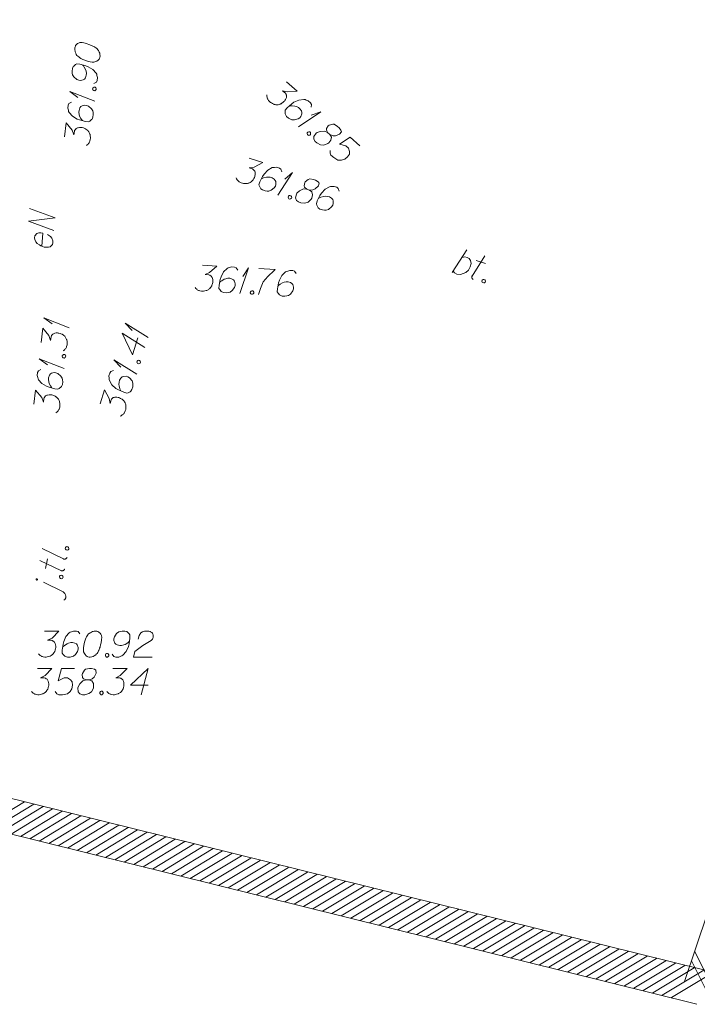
# Model space of a CAD drawing. Header units: metres. Extents: x 5555129 to 5556676, y 5635595 to 5636517.
# Tile 275 of 286: x 5556633 to 5556653, y 5636138 to 5636167. Entities that reach past the tile are written whole.
import ezdxf

# ---------------------------------------------------------------- set-up
doc = ezdxf.new("R2010")
doc.units = ezdxf.units.M
doc.header["$MEASUREMENT"] = 0
for name, color, linetype, lineweight in [('#digitalizacja', 7, 'Continuous', 18), ('#skartowane', 7, 'Continuous', 18), ('#zakres', 7, 'Continuous', 18)]:
    doc.layers.add(name, color=color, linetype=linetype, lineweight=lineweight)
doc.layers.add('GULENN_O', color=1, linetype='Continuous', lineweight=18, true_color=0xff0000)

# ---------------------------------------------------------------- blocks, each defined once
blk = doc.blocks.new('*U1832')
at = {"layer": '#skartowane', "color": 7, "linetype": 'ByBlock', "lineweight": 18}
blk.add_line((5555531.336, 5636401.004), (5555531.758, 5636401.654), dxfattribs=at)
at = {"layer": '#skartowane', "color": 7, "linetype": 'ByBlock', "lineweight": 18, "flags": 128}
blk.add_lwpolyline([(5555531.618, 5636401.439), (5555531.696, 5636401.45), (5555531.771, 5636401.431), (5555531.823, 5636401.402), (5555531.863, 5636401.351), (5555531.883, 5636401.263), (5555531.857, 5636401.166), (5555531.801, 5636401.073), (5555531.728, 5636401.004), (5555531.571, 5636400.944), (5555531.47, 5636400.959), (5555531.401, 5636400.994), (5555531.362, 5636401.045)], dxfattribs=at)
blk = doc.blocks.new('*U1833')
at = {"layer": '#skartowane', "color": 7, "linetype": 'ByBlock', "lineweight": 18}
for p, q in [((5555531.906, 5636400.901), (5555532.273, 5636401.482)), ((5555532.023, 5636401.347), (5555532.292, 5636401.258))]:
    blk.add_line(p, q, dxfattribs=at)
at = {"layer": '#skartowane', "color": 7, "linetype": 'ByBlock', "lineweight": 18, "flags": 128}
blk.add_lwpolyline([(5555531.941, 5636400.802), (5555531.934, 5636400.806), (5555531.927, 5636400.811), (5555531.921, 5636400.816), (5555531.916, 5636400.822), (5555531.911, 5636400.829), (5555531.908, 5636400.836), (5555531.904, 5636400.844), (5555531.902, 5636400.851), (5555531.9, 5636400.859), (5555531.9, 5636400.867), (5555531.9, 5636400.875), (5555531.901, 5636400.884), (5555531.903, 5636400.891), (5555531.905, 5636400.899), (5555531.908, 5636400.906)], dxfattribs=at)
blk = doc.blocks.new('*U1834')
at = {"layer": '#skartowane', "color": 7, "linetype": 'ByBlock', "lineweight": 18}
blk.add_line((5555520.129, 5636391.798), (5555519.565, 5636392.076), dxfattribs=at)
at = {"layer": '#skartowane', "color": 7, "linetype": 'ByBlock', "lineweight": 18, "flags": 128}
for points in [[(5555519.375, 5636392.176), (5555519.373, 5636392.176), (5555519.371, 5636392.176), (5555519.369, 5636392.176), (5555519.367, 5636392.176), (5555519.365, 5636392.175), (5555519.363, 5636392.175), (5555519.361, 5636392.174), (5555519.36, 5636392.173), (5555519.358, 5636392.172), (5555519.357, 5636392.17), (5555519.356, 5636392.169), (5555519.355, 5636392.167), (5555519.354, 5636392.165), (5555519.353, 5636392.163), (5555519.353, 5636392.162), (5555519.352, 5636392.16), (5555519.352, 5636392.158), (5555519.352, 5636392.156), (5555519.353, 5636392.154), (5555519.353, 5636392.152), (5555519.354, 5636392.15), (5555519.355, 5636392.148), (5555519.356, 5636392.147), (5555519.357, 5636392.145), (5555519.359, 5636392.144), (5555519.36, 5636392.143), (5555519.362, 5636392.142), (5555519.363, 5636392.141), (5555519.365, 5636392.14), (5555519.367, 5636392.139), (5555519.369, 5636392.139), (5555519.371, 5636392.139), (5555519.373, 5636392.139), (5555519.375, 5636392.14), (5555519.377, 5636392.14), (5555519.379, 5636392.141), (5555519.38, 5636392.142), (5555519.382, 5636392.143), (5555519.384, 5636392.144), (5555519.385, 5636392.145), (5555519.386, 5636392.147), (5555519.387, 5636392.149), (5555519.388, 5636392.15), (5555519.389, 5636392.152), (5555519.389, 5636392.154), (5555519.389, 5636392.156), (5555519.39, 5636392.158), (5555519.389, 5636392.16), (5555519.389, 5636392.162), (5555519.389, 5636392.164), (5555519.388, 5636392.166), (5555519.387, 5636392.167), (5555519.386, 5636392.169), (5555519.385, 5636392.17), (5555519.383, 5636392.172), (5555519.382, 5636392.173), (5555519.38, 5636392.174), (5555519.378, 5636392.175), (5555519.376, 5636392.176), (5555519.375, 5636392.176)], [(5555520.154, 5636391.564), (5555520.176, 5636391.584), (5555520.203, 5636391.627), (5555520.208, 5636391.68), (5555520.196, 5636391.712), (5555520.174, 5636391.753), (5555520.129, 5636391.798)]]:
    blk.add_lwpolyline(points, dxfattribs=at)
blk = doc.blocks.new('*U1835')
at = {"layer": '#skartowane', "color": 7, "linetype": 'ByBlock', "lineweight": 18}
for p, q in [((5555520.079, 5636392.411), (5555519.459, 5636392.706)), ((5555519.622, 5636392.474), (5555519.679, 5636392.752))]:
    blk.add_line(p, q, dxfattribs=at)
at = {"layer": '#skartowane', "color": 7, "linetype": 'ByBlock', "lineweight": 18, "flags": 128}
blk.add_lwpolyline([(5555520.174, 5636392.458), (5555520.17, 5636392.451), (5555520.166, 5636392.444), (5555520.161, 5636392.437), (5555520.156, 5636392.431), (5555520.15, 5636392.426), (5555520.144, 5636392.421), (5555520.137, 5636392.417), (5555520.129, 5636392.414), (5555520.121, 5636392.411), (5555520.114, 5636392.409), (5555520.105, 5636392.409), (5555520.097, 5636392.409), (5555520.089, 5636392.409), (5555520.081, 5636392.411), (5555520.074, 5636392.413)], dxfattribs=at)
blk = doc.blocks.new('*U1836')
at = {"layer": '#skartowane', "color": 7, "linetype": 'ByBlock', "lineweight": 18}
blk.add_line((5555520.142, 5636392.748), (5555519.528, 5636393.048), dxfattribs=at)
at = {"layer": '#skartowane', "color": 7, "linetype": 'ByBlock', "lineweight": 18, "flags": 128}
blk.add_lwpolyline([(5555520.242, 5636392.794), (5555520.239, 5636392.786), (5555520.235, 5636392.779), (5555520.23, 5636392.773), (5555520.225, 5636392.767), (5555520.218, 5636392.761), (5555520.212, 5636392.756), (5555520.205, 5636392.752), (5555520.198, 5636392.749), (5555520.19, 5636392.747), (5555520.182, 5636392.745), (5555520.174, 5636392.744), (5555520.166, 5636392.744), (5555520.158, 5636392.745), (5555520.15, 5636392.747), (5555520.142, 5636392.749)], dxfattribs=at)
blk = doc.blocks.new('*U1845')
at = {"layer": '#skartowane', "color": 7, "linetype": 'ByBlock', "lineweight": 18}
for q in [(5555520.162, 5636398.234), (5555519.676, 5636398.344)]:
    blk.add_line((5555519.44, 5636398.52), q, dxfattribs=at)
blk = doc.blocks.new('*U1846')
at = {"layer": '#skartowane', "color": 7, "linetype": 'ByBlock', "lineweight": 18}
for q in [(5555520.299, 5636399.413), (5555519.812, 5636399.523)]:
    blk.add_line((5555519.577, 5636399.699), q, dxfattribs=at)
blk = doc.blocks.new('*U1847')
at = {"layer": '#skartowane', "color": 7, "linetype": 'ByBlock', "lineweight": 18}
for q in [(5555522.248, 5636398.074), (5555521.79, 5636398.271)]:
    blk.add_line((5555521.591, 5636398.487), q, dxfattribs=at)
blk = doc.blocks.new('*U1848')
at = {"layer": '#skartowane', "color": 7, "linetype": 'ByBlock', "lineweight": 18}
for q in [(5555522.576, 5636399.134), (5555522.118, 5636399.331)]:
    blk.add_line((5555521.919, 5636399.547), q, dxfattribs=at)
blk = doc.blocks.new('*U1849')
at = {"layer": '#skartowane', "color": 7, "linetype": 'ByBlock', "lineweight": 18}
for q in [(5555521.041, 5636405.938), (5555520.554, 5636406.048)]:
    blk.add_line((5555520.319, 5636406.223), q, dxfattribs=at)
blk = doc.blocks.new('*U1850')
at = {"layer": '#skartowane', "color": 7, "linetype": 'ByBlock', "lineweight": 18}
for q in [(5555526.911, 5636405.198), (5555527.277, 5636405.537)]:
    blk.add_line((5555527.555, 5636405.631), q, dxfattribs=at)
blk = doc.blocks.new('*U1851')
at = {"layer": '#skartowane', "color": 7, "linetype": 'ByBlock', "lineweight": 18}
for q in [(5555526.312, 5636403.235), (5555526.519, 5636403.689)]:
    blk.add_line((5555526.739, 5636403.883), q, dxfattribs=at)
blk = doc.blocks.new('*U1852')
at = {"layer": '#skartowane', "color": 7, "linetype": 'ByBlock', "lineweight": 18}
for q in [(5555525.218, 5636400.398), (5555525.301, 5636400.89)]:
    blk.add_line((5555525.464, 5636401.135), q, dxfattribs=at)

msp = doc.modelspace()

# ---------------------------------------------------------------- linework, layer by layer
at = {"layer": '#digitalizacja', "color": 36, "linetype": 'Continuous', "lineweight": 18, "true_color": 0x803300, "flags": 128}
for points in [[(5556634.16288, 5636148.97912), (5556634.57624, 5636148.97912), (5556634.38133, 5636148.77834), (5556634.25141, 5636148.71334), (5556634.35771, 5636148.71334), (5556634.38133, 5636148.70748), (5556634.39314, 5636148.70153), (5556634.40495, 5636148.69567), (5556634.41676, 5636148.68972), (5556634.44038, 5636148.67205), (5556634.45219, 5636148.65429), (5556634.464, 5636148.63662), (5556634.46995, 5636148.61886), (5556634.48176, 5636148.57757), (5556634.48762, 5636148.54214), (5556634.48762, 5636148.52438), (5556634.48762, 5636148.50076), (5556634.48176, 5636148.46532), (5556634.47581, 5636148.4417), (5556634.46995, 5636148.41808), (5556634.464, 5636148.40041), (5556634.45814, 5636148.3886), (5556634.45219, 5636148.37679), (5556634.44633, 5636148.36498), (5556634.43452, 5636148.34722), (5556634.41676, 5636148.3236), (5556634.39909, 5636148.30593), (5556634.38728, 5636148.29412), (5556634.36952, 5636148.28231), (5556634.35185, 5636148.2705), (5556634.32823, 5636148.25869), (5556634.31642, 5636148.25274), (5556634.27503, 5636148.24093), (5556634.2396, 5636148.23507), (5556634.21598, 5636148.22912), (5556634.17469, 5636148.22912), (5556634.12745, 5636148.23507), (5556634.10969, 5636148.24093), (5556634.09202, 5636148.24688), (5556634.07426, 5636148.25274), (5556634.05659, 5636148.26455), (5556634.03883, 5636148.27636), (5556634.00935, 5636148.29998), (5556633.99159, 5636148.3236)], [(5556635.18443, 5636148.89645), (5556635.13719, 5636148.96136), (5556635.08409, 5636148.97912), (5556635.00141, 5636148.97912), (5556634.94236, 5636148.9555), (5556634.90693, 5636148.94369), (5556634.87736, 5636148.92593), (5556634.78288, 5636148.81963), (5556634.71797, 5636148.67791), (5556634.70021, 5636148.60119), (5556634.67658, 5636148.42989), (5556634.67658, 5636148.34136), (5556634.70021, 5636148.30593), (5556634.74745, 5636148.25869), (5556634.76521, 5636148.24688), (5556634.82426, 5636148.22912), (5556634.90098, 5636148.22912), (5556634.96003, 5636148.24093), (5556635.00141, 5636148.25274), (5556635.06047, 5636148.29998), (5556635.11952, 5636148.39446), (5556635.13719, 5636148.45351), (5556635.13719, 5636148.50076), (5556635.10771, 5636148.57757), (5556635.08409, 5636148.60705), (5556635.0427, 5636148.63067), (5556634.97184, 5636148.64843), (5556634.91874, 5636148.64843), (5556634.85374, 5636148.63067), (5556634.81245, 5636148.613), (5556634.74159, 5636148.56576), (5556634.70616, 5636148.53619), (5556634.6884, 5636148.51852)], [(5556635.63908, 5636148.97912), (5556635.62727, 5636148.97912), (5556635.59184, 5636148.97317), (5556635.56822, 5636148.96731), (5556635.55055, 5636148.96136), (5556635.52098, 5636148.94955), (5556635.48554, 5636148.93188), (5556635.45606, 5636148.91412), (5556635.42649, 5636148.8905), (5556635.40882, 5636148.86687), (5556635.39106, 5636148.83739), (5556635.37339, 5636148.80782), (5556635.35563, 5636148.77239), (5556635.34382, 5636148.74877), (5556635.33201, 5636148.71334), (5556635.31434, 5636148.65429), (5556635.29658, 5636148.56576), (5556635.28477, 5636148.4949), (5556635.28477, 5636148.42989), (5556635.29072, 5636148.38265), (5556635.31434, 5636148.32955), (5556635.33201, 5636148.29998), (5556635.36158, 5636148.26455), (5556635.39701, 5636148.24093), (5556635.41468, 5636148.23507), (5556635.45011, 5636148.22912), (5556635.47969, 5636148.22912), (5556635.52693, 5636148.23507), (5556635.56822, 5636148.24688), (5556635.59779, 5636148.26455), (5556635.63908, 5636148.29412), (5556635.65684, 5636148.31179), (5556635.68046, 5636148.33541), (5556635.69813, 5636148.35903), (5556635.70994, 5636148.37679), (5556635.72175, 5636148.40627), (5556635.7277, 5636148.41808), (5556635.73951, 5636148.44765), (5556635.75132, 5636148.48309), (5556635.76313, 5636148.51852), (5556635.76899, 5636148.54214), (5556635.77494, 5636148.55981), (5556635.7808, 5636148.58343), (5556635.79261, 5636148.63662), (5556635.79856, 5636148.6661), (5556635.80442, 5636148.69567), (5556635.81037, 5636148.73696), (5556635.81623, 5636148.79015), (5556635.81623, 5636148.80782), (5556635.81037, 5636148.83144), (5556635.80442, 5636148.85506), (5556635.78675, 5636148.8905), (5556635.76899, 5636148.91412), (5556635.75132, 5636148.93188), (5556635.7277, 5636148.94955), (5556635.70408, 5636148.96136), (5556635.68632, 5636148.96731), (5556635.66865, 5636148.97317), (5556635.63908, 5636148.97912)], [(5556636.11735, 5636148.31179), (5556636.16459, 5636148.24688), (5556636.21778, 5636148.22912), (5556636.30046, 5636148.22912), (5556636.35951, 5636148.25274), (5556636.39494, 5636148.26455), (5556636.42442, 5636148.28231), (5556636.5189, 5636148.3886), (5556636.5839, 5636148.53033), (5556636.60157, 5636148.60705), (5556636.62519, 5636148.77834), (5556636.62519, 5636148.86687), (5556636.60157, 5636148.90231), (5556636.55433, 5636148.94955), (5556636.53666, 5636148.96136), (5556636.47761, 5636148.97912), (5556636.4008, 5636148.97912), (5556636.34175, 5636148.96731), (5556636.30046, 5636148.9555), (5556636.2414, 5636148.90826), (5556636.18235, 5636148.81377), (5556636.16459, 5636148.75472), (5556636.16459, 5636148.70748), (5556636.19416, 5636148.63067), (5556636.21778, 5636148.60119), (5556636.25907, 5636148.57757), (5556636.32994, 5636148.55981), (5556636.38313, 5636148.55981), (5556636.44804, 5636148.57757), (5556636.48942, 5636148.59524), (5556636.56028, 5636148.64248), (5556636.59571, 5636148.67205), (5556636.61338, 5636148.68972)], [(5556636.8614, 5636148.74291), (5556636.89088, 5636148.85506), (5556636.93812, 5636148.92593), (5556636.99131, 5636148.9555), (5556637.04441, 5636148.97317), (5556637.0858, 5636148.97912), (5556637.11528, 5636148.97912), (5556637.16847, 5636148.97317), (5556637.2039, 5636148.96136), (5556637.22157, 5636148.9555), (5556637.257, 5636148.93774), (5556637.27476, 5636148.91412), (5556637.28657, 5636148.8905), (5556637.29243, 5636148.87283), (5556637.29838, 5636148.84921), (5556637.29838, 5636148.81963), (5556637.29243, 5636148.79015), (5556637.28657, 5636148.77239), (5556637.27476, 5636148.74877), (5556637.257, 5636148.72515), (5556637.23933, 5636148.70748), (5556636.99717, 5636148.55981), (5556636.76692, 5636148.3886), (5556636.72554, 5636148.22912), (5556637.26295, 5636148.22912)], [(5556635.95201, 5636148.32955), (5556635.98158, 5636148.32955), (5556635.99925, 5636148.31774), (5556636.01701, 5636148.29412), (5556636.01701, 5636148.26455), (5556635.99925, 5636148.24093), (5556635.98158, 5636148.22912), (5556635.95201, 5636148.22912), (5556635.93434, 5636148.24093), (5556635.91658, 5636148.26455), (5556635.91658, 5636148.29412), (5556635.93434, 5636148.31774), (5556635.95201, 5636148.32955)], [(5556633.9611, 5636147.89568), (5556634.37446, 5636147.89568), (5556634.17954, 5636147.6949), (5556634.04963, 5636147.6299), (5556634.15592, 5636147.6299), (5556634.17954, 5636147.62404), (5556634.19135, 5636147.61809), (5556634.20316, 5636147.61223), (5556634.21497, 5636147.60628), (5556634.23859, 5636147.58861), (5556634.2504, 5636147.57085), (5556634.26221, 5636147.55318), (5556634.26817, 5636147.53542), (5556634.27998, 5636147.49413), (5556634.28584, 5636147.4587), (5556634.28584, 5636147.44094), (5556634.28584, 5636147.41732), (5556634.27998, 5636147.38189), (5556634.27403, 5636147.35826), (5556634.26817, 5636147.33464), (5556634.26221, 5636147.31697), (5556634.25636, 5636147.30516), (5556634.2504, 5636147.29335), (5556634.24455, 5636147.28154), (5556634.23274, 5636147.26378), (5556634.21497, 5636147.24016), (5556634.1973, 5636147.22249), (5556634.18549, 5636147.21068), (5556634.16773, 5636147.19887), (5556634.15006, 5636147.18706), (5556634.12644, 5636147.17525), (5556634.11463, 5636147.1693), (5556634.07325, 5636147.15749), (5556634.03782, 5636147.15163), (5556634.0142, 5636147.14568), (5556633.97291, 5636147.14568), (5556633.92567, 5636147.15163), (5556633.90791, 5636147.15749), (5556633.89024, 5636147.16344), (5556633.87247, 5636147.1693), (5556633.85481, 5636147.18111), (5556633.83704, 5636147.19292), (5556633.80756, 5636147.21654), (5556633.7898, 5636147.24016)], [(5556635.02403, 5636147.89568), (5556634.65195, 5636147.89568), (5556634.55747, 5636147.54137), (5556634.72877, 5636147.6299), (5556634.82911, 5636147.6299), (5556634.91178, 5636147.5768), (5556634.95902, 5636147.51775), (5556634.97083, 5636147.41732), (5556634.95316, 5636147.31697), (5556634.90592, 5636147.2343), (5556634.82325, 5636147.1693), (5556634.68153, 5636147.14568), (5556634.57523, 5636147.14568), (5556634.52204, 5636147.1693), (5556634.4748, 5636147.2343)], [(5556635.36057, 5636147.57085), (5556635.44325, 5636147.57085), (5556635.46687, 5636147.5768), (5556635.53773, 5636147.60628), (5556635.59092, 5636147.65352), (5556635.64997, 5636147.76577), (5556635.64402, 5636147.84844), (5556635.60273, 5636147.87792), (5556635.52006, 5636147.89568), (5556635.46101, 5636147.89568), (5556635.34876, 5636147.87792), (5556635.31333, 5636147.84844), (5556635.25428, 5636147.75981), (5556635.24842, 5636147.73033), (5556635.26023, 5636147.64171), (5556635.28385, 5636147.60628), (5556635.36057, 5636147.57085), (5556635.26609, 5636147.54723), (5556635.17756, 5636147.4587), (5556635.13032, 5636147.37007), (5556635.12437, 5636147.34059), (5556635.13032, 5636147.22835), (5556635.18342, 5636147.1693), (5556635.25428, 5636147.14568), (5556635.32514, 5636147.14568), (5556635.43739, 5636147.17525), (5556635.52006, 5636147.22835), (5556635.57316, 5636147.33464), (5556635.57911, 5636147.37007), (5556635.57316, 5636147.46456), (5556635.52592, 5636147.54723), (5556635.44325, 5636147.57085)], [(5556636.12824, 5636147.89568), (5556636.5416, 5636147.89568), (5556636.34669, 5636147.6949), (5556636.21677, 5636147.6299), (5556636.32307, 5636147.6299), (5556636.34669, 5636147.62404), (5556636.3585, 5636147.61809), (5556636.37031, 5636147.61223), (5556636.38212, 5636147.60628), (5556636.40574, 5636147.58861), (5556636.41755, 5636147.57085), (5556636.42936, 5636147.55318), (5556636.43531, 5636147.53542), (5556636.44712, 5636147.49413), (5556636.45298, 5636147.4587), (5556636.45298, 5636147.44094), (5556636.45298, 5636147.41732), (5556636.44712, 5636147.38189), (5556636.44117, 5636147.35826), (5556636.43531, 5636147.33464), (5556636.42936, 5636147.31697), (5556636.4235, 5636147.30516), (5556636.41755, 5636147.29335), (5556636.41169, 5636147.28154), (5556636.39988, 5636147.26378), (5556636.38212, 5636147.24016), (5556636.36445, 5636147.22249), (5556636.35264, 5636147.21068), (5556636.33488, 5636147.19887), (5556636.31721, 5636147.18706), (5556636.29359, 5636147.17525), (5556636.28178, 5636147.1693), (5556636.24039, 5636147.15749), (5556636.20496, 5636147.15163), (5556636.18134, 5636147.14568), (5556636.14005, 5636147.14568), (5556636.09281, 5636147.15163), (5556636.07505, 5636147.15749), (5556636.05738, 5636147.16344), (5556636.03962, 5636147.1693), (5556636.02195, 5636147.18111), (5556636.00419, 5636147.19292), (5556635.97471, 5636147.21654), (5556635.95695, 5636147.24016)], [(5556637.14979, 5636147.42327), (5556636.64195, 5636147.42327), (5556637.14979, 5636147.89568), (5556636.94901, 5636147.14568)], [(5556635.7916, 5636147.24611), (5556635.82117, 5636147.24611), (5556635.83884, 5636147.2343), (5556635.85661, 5636147.21068), (5556635.85661, 5636147.18111), (5556635.83884, 5636147.15749), (5556635.82117, 5636147.14568), (5556635.7916, 5636147.14568), (5556635.77393, 5636147.15749), (5556635.75617, 5636147.18111), (5556635.75617, 5636147.21068), (5556635.77393, 5636147.2343), (5556635.7916, 5636147.24611)]]:
    msp.add_lwpolyline(points, dxfattribs=at)
at = {"layer": '#skartowane', "color": 7, "linetype": 'Continuous', "lineweight": 18, "flags": 128}
for points in [[(5556635.03623, 5636165.78605), (5556635.03487, 5636165.77431), (5556635.03669, 5636165.73843), (5556635.03979, 5636165.7143), (5556635.04366, 5636165.69606), (5556635.05198, 5636165.66532), (5556635.06545, 5636165.62809), (5556635.07969, 5636165.59676), (5556635.09975, 5636165.56466), (5556635.12117, 5636165.54438), (5556635.14841, 5636165.52334), (5556635.17574, 5636165.50238), (5556635.20889, 5636165.48065), (5556635.23099, 5636165.4662), (5556635.26482, 5636165.45038), (5556635.32144, 5636165.42602), (5556635.40734, 5636165.39817), (5556635.47636, 5636165.37826), (5556635.54093, 5636165.37077), (5556635.58854, 5636165.37123), (5556635.64401, 5636165.38857), (5556635.67543, 5636165.40271), (5556635.71403, 5636165.428), (5556635.74158, 5636165.46047), (5556635.74944, 5636165.47735), (5556635.75943, 5636165.51186), (5556635.76284, 5636165.54123), (5556635.76238, 5636165.58884), (5556635.75541, 5636165.63122), (5556635.74127, 5636165.66263), (5556635.71666, 5636165.70706), (5556635.70115, 5636165.72674), (5556635.68041, 5636165.75292), (5556635.65899, 5636165.7732), (5556635.64271, 5636165.78698), (5556635.61478, 5636165.80211), (5556635.60374, 5636165.80938), (5556635.57573, 5636165.82452), (5556635.54189, 5636165.84034), (5556635.50806, 5636165.85616), (5556635.48527, 5636165.8647), (5556635.46841, 5636165.87265), (5556635.44562, 5636165.8812), (5556635.39415, 5636165.89906), (5556635.36555, 5636165.90837), (5556635.33685, 5636165.9176), (5556635.29652, 5636165.92827), (5556635.24436, 5636165.94023), (5556635.22681, 5636165.94227), (5556635.20267, 5636165.93917), (5556635.17852, 5636165.93598), (5556635.14129, 5636165.92252), (5556635.11578, 5636165.9076), (5556635.0961, 5636165.89209), (5556635.07582, 5636165.87067), (5556635.06137, 5636165.84857), (5556635.05341, 5636165.83161), (5556635.04555, 5636165.81473), (5556635.03623, 5636165.78605)], [(5556635.58812, 5636164.75302), (5556635.65804, 5636164.79246), (5556635.68182, 5636164.84325), (5556635.69135, 5636164.92537), (5556635.6747, 5636164.98675), (5556635.66705, 5636165.02331), (5556635.65281, 5636165.05464), (5556635.55812, 5636165.16075), (5556635.42484, 5636165.24166), (5556635.35066, 5636165.26806), (5556635.18324, 5636165.31128), (5556635.09529, 5636165.32149), (5556635.05738, 5636165.30211), (5556635.005, 5636165.26063), (5556634.99123, 5636165.24444), (5556634.96678, 5636165.18783), (5556634.95792, 5636165.11153), (5556634.96285, 5636165.05151), (5556634.96982, 5636165.00913), (5556635.00993, 5636164.94503), (5556635.09698, 5636164.87548), (5556635.15359, 5636164.85102), (5556635.20051, 5636164.84558), (5556635.28022, 5636164.86609), (5556635.31223, 5636164.88616), (5556635.34045, 5636164.92445), (5556635.36627, 5636164.99279), (5556635.3724, 5636165.04563), (5556635.36224, 5636165.11215), (5556635.34946, 5636165.15529), (5556635.31071, 5636165.23113), (5556635.28542, 5636165.26974), (5556635.26991, 5636165.28933)], [(5556641.12978, 5636164.8076), (5556641.44143, 5636164.53605), (5556641.16257, 5636164.51272), (5556641.02192, 5636164.54906), (5556641.10206, 5636164.47923), (5556641.11602, 5636164.4593), (5556641.12102, 5636164.44705), (5556641.12607, 5636164.43488), (5556641.13107, 5636164.42263), (5556641.13727, 5636164.39379), (5556641.1345, 5636164.37264), (5556641.1318, 5636164.35156), (5556641.12462, 5636164.33426), (5556641.1064, 5636164.29537), (5556641.08754, 5636164.26481), (5556641.07587, 5636164.25142), (5556641.06035, 5636164.23361), (5556641.03266, 5636164.21075), (5556641.01266, 5636164.19685), (5556640.99272, 5636164.18289), (5556640.97663, 5636164.17348), (5556640.96445, 5636164.16842), (5556640.9522, 5636164.16343), (5556640.94003, 5636164.15837), (5556640.91946, 5636164.15274), (5556640.89055, 5636164.1466), (5556640.86562, 5636164.14489), (5556640.84895, 5636164.14374), (5556640.8278, 5636164.1465), (5556640.80672, 5636164.14921), (5556640.78116, 5636164.15582), (5556640.76834, 5636164.15909), (5556640.72939, 5636164.17737), (5556640.69882, 5636164.19623), (5556640.6771, 5636164.20726), (5556640.64597, 5636164.23439), (5556640.61427, 5636164.26991), (5556640.60473, 5636164.28599), (5556640.59531, 5636164.30209), (5556640.58577, 5636164.31818), (5556640.58021, 5636164.33869), (5556640.57458, 5636164.35926), (5556640.56787, 5636164.39644), (5556640.56999, 5636164.42591)], [(5556635.55141, 5636164.59083), (5556635.55482, 5636164.6202), (5556635.56858, 5636164.63639), (5556635.5941, 5636164.65131), (5556635.62347, 5636164.6479), (5556635.64489, 5636164.62753), (5556635.65458, 5636164.60862), (5556635.65117, 5636164.57925), (5556635.6374, 5636164.56306), (5556635.61189, 5636164.54814), (5556635.58251, 5636164.55155), (5556635.5611, 5636164.57191), (5556635.55141, 5636164.59083)], [(5556634.93791, 5636164.22222), (5556634.86799, 5636164.18278), (5556634.84422, 5636164.13208), (5556634.83469, 5636164.04996), (5556634.85134, 5636163.98858), (5556634.85899, 5636163.95203), (5556634.87322, 5636163.9206), (5556634.96791, 5636163.81449), (5556635.1012, 5636163.73367), (5556635.17536, 5636163.70718), (5556635.34279, 5636163.66397), (5556635.43073, 5636163.65376), (5556635.46865, 5636163.67314), (5556635.52103, 5636163.71462), (5556635.53481, 5636163.7309), (5556635.55926, 5636163.78751), (5556635.5681, 5636163.86372), (5556635.56318, 5636163.92373), (5556635.55622, 5636163.9662), (5556635.51611, 5636164.03031), (5556635.42906, 5636164.09986), (5556635.37244, 5636164.12422), (5556635.32552, 5636164.12967), (5556635.24582, 5636164.10924), (5556635.21381, 5636164.08918), (5556635.18558, 5636164.0508), (5556635.15976, 5636163.98246), (5556635.15364, 5636163.92971), (5556635.16379, 5636163.86309), (5556635.17658, 5636163.82004), (5556635.21533, 5636163.7442), (5556635.24062, 5636163.7056), (5556635.25612, 5636163.68592)], [(5556641.84565, 5636164.07418), (5556641.85268, 5636164.15415), (5556641.82431, 5636164.20242), (5556641.76198, 5636164.25674), (5556641.70194, 5636164.27772), (5556641.66747, 5636164.29209), (5556641.63351, 5636164.29813), (5556641.49244, 5636164.28006), (5556641.3504, 5636164.21585), (5556641.28661, 5636164.16968), (5556641.15627, 5636164.05605), (5556641.09811, 5636163.9893), (5556641.09264, 5636163.94707), (5556641.09722, 5636163.88042), (5556641.10286, 5636163.85984), (5556641.13571, 5636163.80766), (5556641.19355, 5636163.75726), (5556641.24583, 5636163.72737), (5556641.28479, 5636163.70909), (5556641.36035, 5636163.70591), (5556641.46694, 5636163.73835), (5556641.51905, 5636163.77127), (5556641.55009, 5636163.80688), (5556641.57832, 5636163.88416), (5556641.57988, 5636163.92191), (5556641.5642, 5636163.9669), (5556641.52244, 5636164.02684), (5556641.48241, 5636164.06173), (5556641.42173, 5636164.09104), (5556641.37899, 5636164.10484), (5556641.29453, 5636164.11578), (5556641.24839, 5636164.11676), (5556641.22339, 5636164.1151)], [(5556634.738, 5636163.21703), (5556634.78566, 5636163.62763), (5556634.96262, 5636163.41086), (5556635.01221, 5636163.27432), (5556635.02447, 5636163.3799), (5556635.03301, 5636163.40269), (5556635.04028, 5636163.41374), (5556635.04747, 5636163.42479), (5556635.05474, 5636163.43584), (5556635.07501, 5636163.45726), (5556635.09402, 5636163.46695), (5556635.11293, 5636163.47664), (5556635.13126, 5636163.4805), (5556635.17364, 5636163.48747), (5556635.20951, 5636163.48921), (5556635.22715, 5636163.48716), (5556635.25061, 5636163.48444), (5556635.28513, 5636163.47453), (5556635.30791, 5636163.46589), (5556635.3307, 5636163.45735), (5556635.34756, 5636163.4494), (5556635.35862, 5636163.44222), (5556635.36966, 5636163.43495), (5556635.38072, 5636163.42776), (5556635.397, 5636163.41398), (5556635.41842, 5636163.39362), (5556635.43393, 5636163.37403), (5556635.4443, 5636163.36094), (5556635.45398, 5636163.34193), (5556635.46368, 5636163.32302), (5556635.47268, 5636163.29819), (5556635.47723, 5636163.28577), (5556635.48419, 5636163.24331), (5556635.48593, 5636163.20744), (5556635.48912, 5636163.18329), (5556635.48435, 5636163.14227), (5556635.473, 5636163.09603), (5556635.46513, 5636163.07907), (5556635.45718, 5636163.0622), (5556635.44931, 5636163.04523), (5556635.43554, 5636163.02904), (5556635.42176, 5636163.01276), (5556635.3949, 5636162.9862), (5556635.36939, 5636162.97128)], [(5556642.3187, 5636163.3408), (5556642.38103, 5636163.28649), (5556642.40275, 5636163.27546), (5556642.47554, 5636163.25113), (5556642.54668, 5636163.2518), (5556642.66494, 5636163.29763), (5556642.71476, 5636163.36387), (5556642.703, 5636163.41322), (5556642.65234, 5636163.48093), (5556642.60782, 5636163.51972), (5556642.51152, 5636163.58007), (5556642.46544, 5636163.58112), (5556642.3627, 5636163.55309), (5556642.33892, 5636163.53472), (5556642.2896, 5636163.46014), (5556642.28413, 5636163.41791), (5556642.3187, 5636163.3408), (5556642.23195, 5636163.38506), (5556642.10704, 5636163.37647), (5556642.01321, 5636163.34069), (5556641.98935, 5636163.32237), (5556641.9201, 5636163.23384), (5556641.92134, 5636163.15443), (5556641.95925, 5636163.09007), (5556642.01268, 5636163.04352), (5556642.11673, 5636162.99208), (5556642.21394, 5636162.9778), (5556642.3238, 5636163.02306), (5556642.35157, 5636163.04586), (5556642.40915, 5636163.121), (5556642.42784, 5636163.21437), (5556642.38103, 5636163.28649)], [(5556641.80262, 5636163.35976), (5556641.82492, 5636163.34033), (5556641.83048, 5636163.31982), (5556641.82835, 5636163.29034), (5556641.80893, 5636163.26805), (5556641.78002, 5636163.26191), (5556641.75894, 5636163.26461), (5556641.73664, 5636163.28404), (5556641.73108, 5636163.30455), (5556641.73321, 5636163.33403), (5556641.75263, 5636163.35632), (5556641.78154, 5636163.36246), (5556641.80262, 5636163.35976)], [(5556643.24444, 5636162.965), (5556642.96392, 5636163.20943), (5556642.65992, 5636163.00437), (5556642.84723, 5636162.95859), (5556642.92288, 5636162.89267), (5556642.95033, 5636162.79833), (5556642.94715, 5636162.72277), (5556642.89008, 5636162.63929), (5556642.81084, 5636162.57525), (5556642.72091, 5636162.54395), (5556642.61588, 5636162.54925), (5556642.49351, 5636162.62455), (5556642.41337, 5636162.69438), (5556642.38878, 5636162.74713), (5556642.39587, 5636162.82717)], [(5556640.05615, 5636162.60884), (5556640.4483, 5636162.47813), (5556640.19989, 5636162.34929), (5556640.05609, 5636162.32871), (5556640.15693, 5636162.2951), (5556640.17748, 5636162.28207), (5556640.18681, 5636162.27269), (5556640.19616, 5636162.2634), (5556640.20548, 5636162.25401), (5556640.2223, 5636162.22978), (5556640.22789, 5636162.2092), (5556640.23351, 5636162.1887), (5556640.23353, 5636162.16997), (5556640.23168, 5636162.12706), (5556640.22604, 5636162.0916), (5556640.22042, 5636162.07475), (5556640.21295, 5636162.05234), (5556640.19619, 5636162.02058), (5556640.18307, 5636162.00005), (5556640.17004, 5636161.9795), (5556640.15881, 5636161.96462), (5556640.14952, 5636161.95526), (5556640.14014, 5636161.94594), (5556640.13084, 5636161.93659), (5556640.11402, 5636161.92348), (5556640.0897, 5636161.90668), (5556640.06735, 5636161.89551), (5556640.05241, 5636161.88804), (5556640.03183, 5636161.88245), (5556640.01133, 5636161.87683), (5556639.98519, 5636161.8731), (5556639.9721, 5636161.87119), (5556639.92911, 5636161.87307), (5556639.89364, 5636161.87872), (5556639.86935, 5636161.88054), (5556639.83018, 5636161.8936), (5556639.78725, 5636161.91418), (5556639.77225, 5636161.92536), (5556639.75737, 5636161.93659), (5556639.74237, 5636161.94777), (5556639.72934, 5636161.96456), (5556639.71623, 5636161.98138), (5556639.69573, 5636162.01311), (5556639.68635, 5636162.04113)], [(5556640.99913, 5636162.20737), (5556640.97484, 5636162.28389), (5556640.93008, 5636162.31753), (5556640.85165, 5636162.34368), (5556640.78816, 5636162.33994), (5556640.75081, 5636162.33994), (5556640.71714, 5636162.33244), (5556640.59389, 5636162.26148), (5556640.4875, 5636162.14756), (5556640.44639, 5636162.08039), (5556640.36981, 5636161.92536), (5556640.34181, 5636161.84137), (5556640.35302, 5636161.80029), (5556640.38289, 5636161.74053), (5556640.39601, 5636161.72371), (5556640.44641, 5636161.68819), (5556640.5192, 5636161.66393), (5556640.57895, 5636161.65646), (5556640.62195, 5636161.65457), (5556640.69291, 5636161.68072), (5556640.77881, 5636161.75168), (5556640.81424, 5636161.80211), (5556640.82918, 5636161.84693), (5556640.82551, 5636161.92912), (5556640.81242, 5636161.96456), (5556640.78063, 5636162.00005), (5556640.71902, 5636162.03931), (5556640.66865, 5636162.0561), (5556640.60136, 5636162.05981), (5556640.5566, 5636162.0561), (5556640.47444, 5636162.03369), (5556640.43148, 5636162.01684), (5556640.40904, 5636162.0057)], [(5556641.71797, 5636161.71251), (5556641.79639, 5636161.68636), (5556641.82069, 5636161.68454), (5556641.89723, 5636161.6901), (5556641.96263, 5636161.71809), (5556642.05415, 5636161.8059), (5556642.07465, 5636161.88621), (5556642.0448, 5636161.92724), (5556641.97199, 5636161.97023), (5556641.91596, 5636161.98891), (5556641.80386, 5636162.00755), (5556641.76093, 5636161.99079), (5556641.67688, 5636161.92539), (5556641.662, 5636161.89927), (5556641.64518, 5636161.81146), (5556641.65639, 5636161.77038), (5556641.71797, 5636161.71251), (5556641.62086, 5636161.71998), (5556641.50888, 5636161.66398), (5556641.43604, 5636161.59485), (5556641.42107, 5636161.56876), (5556641.39122, 5636161.4604), (5556641.42292, 5636161.38758), (5556641.48268, 5636161.34277), (5556641.5499, 5636161.32036), (5556641.66574, 5636161.31292), (5556641.76096, 5636161.33715), (5556641.84495, 5636161.4212), (5556641.8618, 5636161.45293), (5556641.88603, 5636161.54444), (5556641.86735, 5636161.63781), (5556641.79639, 5636161.68636)], [(5556642.65162, 5636161.65654), (5556642.62733, 5636161.73306), (5556642.58257, 5636161.7667), (5556642.50414, 5636161.79285), (5556642.44065, 5636161.78911), (5556642.40331, 5636161.78911), (5556642.36963, 5636161.78161), (5556642.24639, 5636161.71065), (5556642.13999, 5636161.59673), (5556642.09888, 5636161.52956), (5556642.0223, 5636161.37453), (5556641.99431, 5636161.29054), (5556642.00551, 5636161.24946), (5556642.03539, 5636161.1897), (5556642.0485, 5636161.17288), (5556642.09891, 5636161.13735), (5556642.17169, 5636161.11309), (5556642.23145, 5636161.10562), (5556642.27444, 5636161.10374), (5556642.3454, 5636161.12989), (5556642.4313, 5636161.20085), (5556642.46674, 5636161.25128), (5556642.48168, 5636161.2961), (5556642.478, 5636161.37829), (5556642.46491, 5636161.41373), (5556642.43313, 5636161.44922), (5556642.37152, 5636161.48848), (5556642.32114, 5636161.50527), (5556642.25386, 5636161.50898), (5556642.2091, 5636161.50527), (5556642.12693, 5636161.48286), (5556642.08397, 5636161.46601), (5556642.06153, 5636161.45487)], [(5556641.23433, 5636161.53141), (5556641.26238, 5636161.52206), (5556641.27541, 5636161.50527), (5556641.28479, 5636161.47725), (5556641.27544, 5636161.44919), (5556641.25112, 5636161.4324), (5556641.23062, 5636161.42678), (5556641.20257, 5636161.43613), (5556641.18954, 5636161.45293), (5556641.18016, 5636161.48095), (5556641.18951, 5636161.50901), (5556641.21383, 5636161.5258), (5556641.23433, 5636161.53141)], [(5556638.71477, 5636159.52173), (5556639.12739, 5636159.49699), (5556638.9208, 5636159.30824), (5556638.78723, 5636159.25113), (5556638.89334, 5636159.24477), (5556638.91656, 5636159.2375), (5556638.928, 5636159.23086), (5556638.93944, 5636159.2243), (5556638.95087, 5636159.21765), (5556638.97339, 5636159.1986), (5556638.98412, 5636159.18017), (5556638.99485, 5636159.16182), (5556638.99972, 5636159.14374), (5556639.00904, 5636159.10181), (5556639.01277, 5636159.06609), (5556639.01171, 5636159.04837), (5556639.01029, 5636159.02479), (5556639.00233, 5636158.98977), (5556638.99497, 5636158.96655), (5556638.98771, 5636158.94332), (5556638.98071, 5636158.92604), (5556638.97416, 5636158.9146), (5556638.96751, 5636158.90317), (5556638.96095, 5636158.89173), (5556638.9481, 5636158.87471), (5556638.92896, 5636158.85219), (5556638.91026, 5636158.83561), (5556638.89777, 5636158.82453), (5556638.87933, 5636158.8138), (5556638.86099, 5636158.80307), (5556638.8367, 5636158.79269), (5556638.82456, 5636158.78746), (5556638.78254, 5636158.77815), (5556638.74682, 5636158.77442), (5556638.72289, 5636158.76989), (5556638.68167, 5636158.77236), (5556638.63487, 5636158.78113), (5556638.61749, 5636158.78804), (5556638.60021, 5636158.79504), (5556638.58283, 5636158.80195), (5556638.5659, 5636158.8148), (5556638.54888, 5636158.82765), (5556638.52086, 5636158.85299), (5556638.50455, 5636158.87763)], [(5556639.72953, 5636159.37807), (5556639.68626, 5636159.44569), (5556639.63432, 5636159.4666), (5556639.55179, 5636159.47154), (5556639.49144, 5636159.4515), (5556639.45536, 5636159.44183), (5556639.42478, 5636159.42587), (5556639.32411, 5636159.32542), (5556639.25083, 5636159.18784), (5556639.22851, 5636159.11232), (5556639.19468, 5636158.94274), (5556639.18938, 5636158.85437), (5556639.21084, 5636158.81759), (5556639.25517, 5636158.76761), (5556639.27219, 5636158.75475), (5556639.33007, 5636158.73349), (5556639.40666, 5636158.7289), (5556639.46631, 5636158.73715), (5556639.50833, 5636158.74647), (5556639.5701, 5636158.79009), (5556639.6347, 5636158.88087), (5556639.65587, 5636158.93876), (5556639.6587, 5636158.98591), (5556639.63387, 5636159.06435), (5556639.61205, 5636159.09519), (5556639.57216, 5636159.12125), (5556639.50249, 5636159.14322), (5556639.44948, 5636159.1464), (5556639.38353, 5636159.13256), (5556639.34126, 5636159.11739), (5556639.2677, 5636159.07447), (5556639.23056, 5636159.04708), (5556639.21177, 5636159.0305)], [(5556640.33564, 5636159.42455), (5556640.8072, 5636159.39628), (5556640.776, 5636159.36853), (5556640.59406, 5636159.19609), (5556640.46628, 5636159.03811), (5556640.38388, 5636158.84779), (5556640.32612, 5636158.67378)], [(5556641.40935, 5636159.27736), (5556641.36608, 5636159.34498), (5556641.31413, 5636159.36589), (5556641.23161, 5636159.37084), (5556641.17125, 5636159.35079), (5556641.13518, 5636159.34112), (5556641.10459, 5636159.32516), (5556641.00392, 5636159.22472), (5556640.93064, 5636159.08713), (5556640.90832, 5636159.01161), (5556640.87449, 5636158.84204), (5556640.8692, 5636158.75366), (5556640.89065, 5636158.71688), (5556640.93498, 5636158.6669), (5556640.95201, 5636158.65405), (5556641.00989, 5636158.63278), (5556641.08647, 5636158.62819), (5556641.14613, 5636158.63645), (5556641.18814, 5636158.64576), (5556641.24991, 5636158.68938), (5556641.31451, 5636158.78016), (5556641.33568, 5636158.83805), (5556641.33851, 5636158.88521), (5556641.31368, 5636158.96364), (5556641.29187, 5636158.99449), (5556641.25197, 5636159.02054), (5556641.1823, 5636159.04251), (5556641.1293, 5636159.04569), (5556641.06335, 5636159.03185), (5556641.02107, 5636159.01668), (5556640.94751, 5636158.97377), (5556640.91037, 5636158.94637), (5556640.89159, 5636158.92979)], [(5556646.81871, 5636159.11335), (5556646.84677, 5636159.104), (5556646.8598, 5636159.08721), (5556646.86918, 5636159.05919), (5556646.85983, 5636159.03113), (5556646.83551, 5636159.01434), (5556646.81501, 5636159.00872), (5556646.78695, 5636159.01807), (5556646.77393, 5636159.03487), (5556646.76455, 5636159.06289), (5556646.7739, 5636159.09094), (5556646.79822, 5636159.10774), (5556646.81871, 5636159.11335)], [(5556640.13171, 5636158.78604), (5556640.16123, 5636158.78427), (5556640.17816, 5636158.77143), (5556640.19448, 5636158.74679), (5556640.19271, 5636158.71727), (5556640.17357, 5636158.69475), (5556640.15522, 5636158.68402), (5556640.1257, 5636158.68579), (5556640.10877, 5636158.69864), (5556640.09246, 5636158.72328), (5556640.09423, 5636158.7528), (5556640.11337, 5636158.77531), (5556640.13171, 5636158.78604)], [(5556634.06634, 5636157.29698), (5556634.11401, 5636157.70758), (5556634.29097, 5636157.49082), (5556634.34056, 5636157.35427), (5556634.35281, 5636157.45986), (5556634.36136, 5636157.48264), (5556634.36863, 5636157.49369), (5556634.37581, 5636157.50474), (5556634.38309, 5636157.51579), (5556634.40336, 5636157.53722), (5556634.42237, 5636157.5469), (5556634.44128, 5636157.55659), (5556634.45961, 5636157.56046), (5556634.50199, 5636157.56743), (5556634.53786, 5636157.56916), (5556634.5555, 5636157.56711), (5556634.57896, 5636157.56439), (5556634.61348, 5636157.55448), (5556634.63626, 5636157.54585), (5556634.65905, 5636157.5373), (5556634.67591, 5636157.52936), (5556634.68697, 5636157.52217), (5556634.69801, 5636157.5149), (5556634.70907, 5636157.50772), (5556634.72535, 5636157.49394), (5556634.74676, 5636157.47357), (5556634.76228, 5636157.45398), (5556634.77265, 5636157.44089), (5556634.78233, 5636157.42188), (5556634.79203, 5636157.40297), (5556634.80103, 5636157.37815), (5556634.80558, 5636157.36573), (5556634.81254, 5636157.32326), (5556634.81428, 5636157.28739), (5556634.81746, 5636157.26324), (5556634.8127, 5636157.22223), (5556634.80134, 5636157.17599), (5556634.79348, 5636157.15902), (5556634.78553, 5636157.14215), (5556634.77766, 5636157.12519), (5556634.76389, 5636157.109), (5556634.75011, 5636157.09272), (5556634.72325, 5636157.06616), (5556634.69774, 5636157.05124)], [(5556636.8526, 5636157.42763), (5556636.70251, 5636156.94247), (5556636.40129, 5636157.56725), (5556637.05845, 5636157.15378)], [(5556634.67276, 5636156.88768), (5556634.67617, 5636156.91706), (5556634.68994, 5636156.93325), (5556634.71545, 5636156.94817), (5556634.74482, 5636156.94476), (5556634.76624, 5636156.92439), (5556634.77593, 5636156.90548), (5556634.77252, 5636156.8761), (5556634.75875, 5636156.85991), (5556634.73324, 5636156.84499), (5556634.70387, 5636156.8484), (5556634.68245, 5636156.86877), (5556634.67276, 5636156.88768)], [(5556636.82288, 5636156.73215), (5556636.83162, 5636156.7604), (5556636.84812, 5636156.77379), (5556636.87594, 5636156.78378), (5556636.90419, 5636156.77504), (5556636.92151, 5636156.75109), (5556636.92757, 5636156.73072), (5556636.91883, 5636156.70247), (5556636.90232, 5636156.68908), (5556636.87451, 5636156.67909), (5556636.84626, 5636156.68783), (5556636.82894, 5636156.71178), (5556636.82288, 5636156.73215)], [(5556634.05927, 5636156.51908), (5556633.98934, 5636156.47964), (5556633.96558, 5636156.42894), (5556633.95604, 5636156.34682), (5556633.9727, 5636156.28544), (5556633.98034, 5636156.24888), (5556633.99457, 5636156.21746), (5556634.08926, 5636156.11135), (5556634.22256, 5636156.03053), (5556634.29672, 5636156.00404), (5556634.46415, 5636155.96082), (5556634.55209, 5636155.95061), (5556634.59001, 5636155.96999), (5556634.64238, 5636156.01147), (5556634.65616, 5636156.02775), (5556634.68061, 5636156.08436), (5556634.68946, 5636156.16057), (5556634.68454, 5636156.22059), (5556634.67758, 5636156.26306), (5556634.63746, 5636156.32716), (5556634.55042, 5636156.39671), (5556634.4938, 5636156.42108), (5556634.44687, 5636156.42652), (5556634.36717, 5636156.4061), (5556634.33516, 5636156.38603), (5556634.30693, 5636156.34765), (5556634.28111, 5636156.27931), (5556634.27499, 5636156.22656), (5556634.28514, 5636156.15995), (5556634.29793, 5636156.11689), (5556634.33668, 5636156.04106), (5556634.36197, 5636156.00245), (5556634.37748, 5636155.98277)], [(5556636.15219, 5636156.48233), (5556636.07621, 5636156.45638), (5556636.04355, 5636156.4109), (5556636.01912, 5636156.33193), (5556636.02423, 5636156.26853), (5556636.02504, 5636156.23119), (5556636.03327, 5636156.19769), (5556636.10689, 5636156.07602), (5556636.22309, 5636155.97212), (5556636.29114, 5636155.93247), (5556636.4478, 5636155.85928), (5556636.53238, 5636155.83312), (5556636.57321, 5636155.84521), (5556636.6323, 5636155.87638), (5556636.64883, 5636155.88986), (5556636.68325, 5636155.94102), (5556636.70593, 5636156.01431), (5556636.7121, 5636156.07422), (5556636.71305, 5636156.11724), (5556636.68537, 5636156.18762), (5556636.61256, 5636156.27196), (5556636.56137, 5636156.30629), (5556636.51624, 5636156.32025), (5556636.43414, 5636156.31479), (5556636.399, 5636156.30094), (5556636.3642, 5636156.26839), (5556636.32629, 5636156.20594), (5556636.3106, 5636156.15521), (5556636.30835, 5636156.08786), (5556636.31303, 5636156.04319), (5556636.33722, 5636155.96154), (5556636.355, 5636155.91895), (5556636.36663, 5636155.89676)], [(5556633.85935, 5636155.51388), (5556633.90701, 5636155.92448), (5556634.08397, 5636155.70772), (5556634.13356, 5636155.57117), (5556634.14582, 5636155.67676), (5556634.15436, 5636155.69954), (5556634.16164, 5636155.71059), (5556634.16882, 5636155.72165), (5556634.17609, 5636155.73269), (5556634.19637, 5636155.75412), (5556634.21537, 5636155.7638), (5556634.23428, 5636155.77349), (5556634.25261, 5636155.77736), (5556634.29499, 5636155.78433), (5556634.33086, 5636155.78606), (5556634.3485, 5636155.78401), (5556634.37197, 5636155.78129), (5556634.40649, 5636155.77138), (5556634.42926, 5636155.76275), (5556634.45205, 5636155.7542), (5556634.46892, 5636155.74626), (5556634.47997, 5636155.73907), (5556634.49102, 5636155.7318), (5556634.50207, 5636155.72462), (5556634.51835, 5636155.71084), (5556634.53977, 5636155.69047), (5556634.55528, 5636155.67088), (5556634.56565, 5636155.65779), (5556634.57534, 5636155.63878), (5556634.58503, 5636155.61987), (5556634.59404, 5636155.59505), (5556634.59859, 5636155.58263), (5556634.60555, 5636155.54016), (5556634.60728, 5636155.50429), (5556634.61047, 5636155.48014), (5556634.60571, 5636155.43913), (5556634.59435, 5636155.39289), (5556634.58648, 5636155.37592), (5556634.57853, 5636155.35905), (5556634.57066, 5636155.34209), (5556634.55689, 5636155.3259), (5556634.54311, 5636155.30962), (5556634.51625, 5636155.28306), (5556634.49074, 5636155.26814)], [(5556635.77129, 5636155.53085), (5556635.89346, 5636155.92575), (5556636.02765, 5636155.6802), (5556636.05136, 5636155.53688), (5556636.08277, 5636155.63842), (5556636.09535, 5636155.65926), (5556636.10452, 5636155.66878), (5556636.11361, 5636155.67833), (5556636.12279, 5636155.68786), (5556636.14665, 5636155.7052), (5556636.16711, 5636155.71123), (5556636.18748, 5636155.71729), (5556636.20621, 5636155.71773), (5556636.24914, 5636155.71681), (5556636.28472, 5636155.71193), (5556636.30169, 5636155.70668), (5556636.32426, 5636155.6997), (5556636.35637, 5636155.68363), (5556636.37718, 5636155.67097), (5556636.39801, 5636155.65839), (5556636.41313, 5636155.64748), (5556636.42268, 5636155.63839), (5556636.43221, 5636155.62922), (5556636.44176, 5636155.62013), (5556636.45524, 5636155.6036), (5556636.47255, 5636155.57965), (5556636.48421, 5636155.55755), (5556636.492, 5636155.54277), (5556636.49804, 5636155.52231), (5556636.5041, 5636155.50194), (5556636.5084, 5636155.47589), (5556636.51059, 5636155.46285), (5556636.50964, 5636155.41982), (5556636.50477, 5636155.38424), (5556636.50347, 5636155.35992), (5556636.49127, 5636155.32047), (5556636.47162, 5636155.2771), (5556636.46078, 5636155.26186), (5556636.44987, 5636155.24674), (5556636.43902, 5636155.23151), (5556636.42252, 5636155.21812), (5556636.40598, 5636155.20464), (5556636.37471, 5636155.18346), (5556636.34689, 5636155.17347)], [(5556634.76323, 5636151.35851), (5556634.76914, 5636151.38749), (5556634.78424, 5636151.40244), (5556634.81093, 5636151.41513), (5556634.83991, 5636151.40922), (5556634.8595, 5636151.3871), (5556634.86755, 5636151.36743), (5556634.86164, 5636151.33846), (5556634.84654, 5636151.3235), (5556634.81985, 5636151.31081), (5556634.79087, 5636151.31672), (5556634.77127, 5636151.33884), (5556634.76323, 5636151.35851)], [(5556634.59459, 5636150.53113), (5556634.6005, 5636150.56011), (5556634.6156, 5636150.57506), (5556634.64229, 5636150.58775), (5556634.67127, 5636150.58184), (5556634.69087, 5636150.55972), (5556634.69891, 5636150.54005), (5556634.693, 5636150.51108), (5556634.6779, 5636150.49612), (5556634.65121, 5636150.48343), (5556634.62223, 5636150.48934), (5556634.60264, 5636150.51146), (5556634.59459, 5636150.53113)]]:
    msp.add_lwpolyline(points, dxfattribs=at)
at = {"layer": '#zakres', "color": 134, "linetype": 'Continuous', "lineweight": 18}
for p, q in [((5556652.59743, 5636138.87623), (5556667.19743, 5636182.46623)), ((5556628.89178, 5636145.22276), (5556653.19178, 5636139.20276)), ((5556628.65131, 5636144.2521), (5556652.95131, 5636138.2321)), ((5556632.38472, 5636143.33238), (5556633.58367, 5636144.05523)), ((5556632.6565, 5636143.26505), (5556633.85545, 5636143.9879)), ((5556632.92829, 5636143.19772), (5556634.12724, 5636143.92057)), ((5556633.20007, 5636143.13039), (5556634.39902, 5636143.85324)), ((5556633.47185, 5636143.06306), (5556634.67081, 5636143.78591)), ((5556633.74364, 5636142.99572), (5556634.94259, 5636143.71858)), ((5556634.01542, 5636142.92839), (5556635.21437, 5636143.65125)), ((5556634.28721, 5636142.86106), (5556635.48616, 5636143.58391)), ((5556634.55899, 5636142.79373), (5556635.75794, 5636143.51658)), ((5556634.83077, 5636142.7264), (5556636.02973, 5636143.44925)), ((5556635.10256, 5636142.65907), (5556636.30151, 5636143.38192)), ((5556635.37434, 5636142.59174), (5556636.57329, 5636143.31459)), ((5556635.64613, 5636142.52441), (5556636.84508, 5636143.24726)), ((5556635.91791, 5636142.45708), (5556637.11686, 5636143.17993)), ((5556636.18969, 5636142.38975), (5556637.38865, 5636143.1126)), ((5556636.46148, 5636142.32242), (5556637.66043, 5636143.04527)), ((5556636.73326, 5636142.25509), (5556637.93221, 5636142.97794)), ((5556637.00505, 5636142.18775), (5556638.204, 5636142.91061)), ((5556637.27683, 5636142.12042), (5556638.47578, 5636142.84327)), ((5556637.54861, 5636142.05309), (5556638.74757, 5636142.77594)), ((5556637.8204, 5636141.98576), (5556639.01935, 5636142.70861)), ((5556638.09218, 5636141.91843), (5556639.29113, 5636142.64128)), ((5556638.36397, 5636141.8511), (5556639.56292, 5636142.57395)), ((5556638.63575, 5636141.78377), (5556639.8347, 5636142.50662)), ((5556638.90753, 5636141.71644), (5556640.10649, 5636142.43929)), ((5556639.17932, 5636141.64911), (5556640.37827, 5636142.37196)), ((5556639.4511, 5636141.58178), (5556640.65005, 5636142.30463)), ((5556639.72289, 5636141.51445), (5556640.92184, 5636142.2373)), ((5556639.99467, 5636141.44712), (5556641.19362, 5636142.16997)), ((5556640.26645, 5636141.37978), (5556641.46541, 5636142.10264)), ((5556640.53824, 5636141.31245), (5556641.73719, 5636142.0353)), ((5556640.81002, 5636141.24512), (5556642.00897, 5636141.96797)), ((5556641.08181, 5636141.17779), (5556642.28076, 5636141.90064)), ((5556641.35359, 5636141.11046), (5556642.55254, 5636141.83331)), ((5556641.62537, 5636141.04313), (5556642.82433, 5636141.76598)), ((5556641.89716, 5636140.9758), (5556643.09611, 5636141.69865)), ((5556642.16894, 5636140.90847), (5556643.36789, 5636141.63132)), ((5556642.44073, 5636140.84114), (5556643.63968, 5636141.56399)), ((5556642.71251, 5636140.77381), (5556643.91146, 5636141.49666)), ((5556642.98429, 5636140.70648), (5556644.18325, 5636141.42933)), ((5556643.25608, 5636140.63914), (5556644.45503, 5636141.362)), ((5556643.52786, 5636140.57181), (5556644.72682, 5636141.29467)), ((5556643.79965, 5636140.50448), (5556644.9986, 5636141.22733)), ((5556644.07143, 5636140.43715), (5556645.27038, 5636141.16)), ((5556644.34322, 5636140.36982), (5556645.54217, 5636141.09267)), ((5556644.615, 5636140.30249), (5556645.81395, 5636141.02534)), ((5556644.88678, 5636140.23516), (5556646.08574, 5636140.95801)), ((5556645.15857, 5636140.16783), (5556646.35752, 5636140.89068)), ((5556645.43035, 5636140.1005), (5556646.6293, 5636140.82335)), ((5556645.70214, 5636140.03317), (5556646.90109, 5636140.75602)), ((5556645.97392, 5636139.96584), (5556647.17287, 5636140.68869)), ((5556646.2457, 5636139.89851), (5556647.44466, 5636140.62136)), ((5556646.51749, 5636139.83117), (5556647.71644, 5636140.55403)), ((5556646.78927, 5636139.76384), (5556647.98822, 5636140.48669)), ((5556647.06106, 5636139.69651), (5556648.26001, 5636140.41936)), ((5556647.33284, 5636139.62918), (5556648.53179, 5636140.35203)), ((5556647.60462, 5636139.56185), (5556648.80358, 5636140.2847)), ((5556647.87641, 5636139.49452), (5556649.07536, 5636140.21737)), ((5556648.14819, 5636139.42719), (5556649.34714, 5636140.15004)), ((5556648.41998, 5636139.35986), (5556649.61893, 5636140.08271)), ((5556648.69176, 5636139.29253), (5556649.89071, 5636140.01538)), ((5556648.96354, 5636139.2252), (5556650.1625, 5636139.94805)), ((5556649.23533, 5636139.15787), (5556650.43428, 5636139.88072)), ((5556649.50711, 5636139.09054), (5556650.70606, 5636139.81339)), ((5556649.7789, 5636139.0232), (5556650.97785, 5636139.74606)), ((5556650.05068, 5636138.95587), (5556651.24963, 5636139.67872)), ((5556650.32246, 5636138.88854), (5556651.52142, 5636139.61139)), ((5556650.59425, 5636138.82121), (5556651.7932, 5636139.54406)), ((5556650.86603, 5636138.75388), (5556652.06498, 5636139.47673)), ((5556653.42815, 5636138.22363), (5556652.80386, 5636139.47674)), ((5556653.51708, 5636138.48914), (5556652.89279, 5636139.74224)), ((5556651.13782, 5636138.68655), (5556652.33677, 5636139.4094)), ((5556651.4096, 5636138.61922), (5556652.60855, 5636139.34207)), ((5556651.68138, 5636138.55189), (5556652.88034, 5636139.27474)), ((5556651.95317, 5636138.48456), (5556653.15212, 5636139.20741)), ((5556652.22495, 5636138.41723), (5556653.4239, 5636139.14008))]:
    msp.add_line(p, q, dxfattribs=at)
at = {"layer": 'GULENN_O', "color": 1, "linetype": 'Continuous', "lineweight": 18, "flags": 128}
for points in [[(5556634.43619, 5636160.52532), (5556633.70562, 5636160.78815), (5556634.46682, 5636160.89016), (5556633.73625, 5636161.15299)], [(5556634.08375, 5636160.06908), (5556634.11538, 5636160.44569), (5556634.05702, 5636160.45647), (5556634.00312, 5636160.44914), (5556633.94814, 5636160.43005), (5556633.8893, 5636160.36388), (5556633.87842, 5636160.30554), (5556633.88624, 5636160.25747), (5556633.91611, 5636160.18982), (5556633.95389, 5636160.14513), (5556634.01561, 5636160.10439), (5556634.06071, 5636160.0769), (5556634.15881, 5636160.04495), (5556634.22349, 5636160.03952), (5556634.277, 5636160.041), (5556634.32555, 5636160.05466), (5556634.39616, 5636160.11984), (5556634.40605, 5636160.16642), (5556634.40407, 5636160.21399), (5556634.40457, 5636160.21992), (5556634.37568, 5636160.29934), (5556634.338, 5636160.34403), (5556634.31001, 5636160.36411), (5556634.30467, 5636160.37053), (5556634.25413, 5636160.40436)]]:
    msp.add_lwpolyline(points, dxfattribs=at)

# ---------------------------------------------------------------- block references
at = {"layer": '#skartowane', "color": 7, "linetype": 'Continuous', "lineweight": 18}
for name in ['*U1849', '*U1850', '*U1851', '*U1832', '*U1833', '*U1852', '*U1846', '*U1848', '*U1845', '*U1847', '*U1836', '*U1835', '*U1834']:
    msp.add_blockref(name, (1114.57154, -241.69257), dxfattribs=at)

doc.saveas('drawing.dxf')
